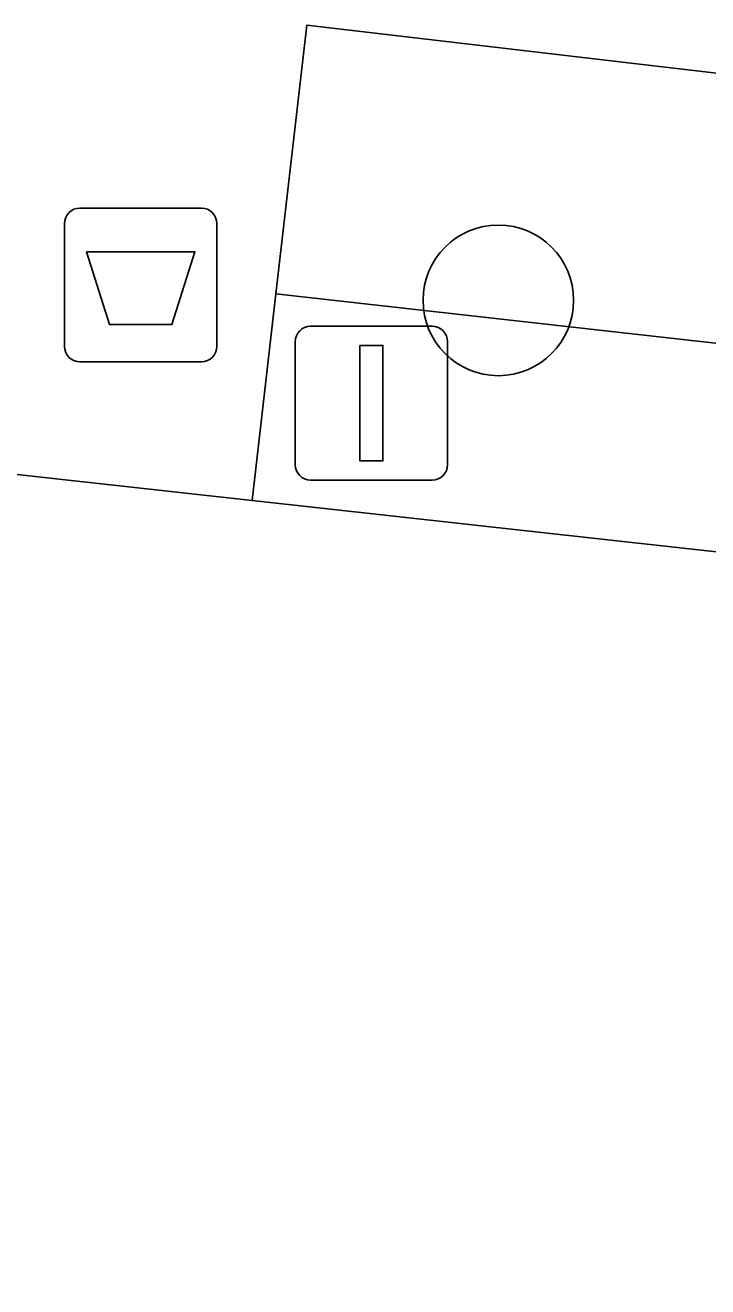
# Model space of a CAD drawing. Extents: x 162026 to 163502, y 387295 to 388169.
# Drawn here: x 162355.04 to 162359.48, y 387536.89 to 387545.08 of the extents above; entities that cross this region are included whole.
import ezdxf

# ---------------------------------------------------------------- set-up
doc = ezdxf.new("R2010")
doc.units = 0
for name, color, linetype in [('IMGEO_Afvalbak', 7, 'Continuous'), ('IMGEO_Boom', 7, 'Continuous'), ('IMGEO_Groenvoorziening', 7, 'Continuous'), ('IMGEO_Rijbaan_lokaal_gesloten', 7, 'Continuous'), ('IMGEO_Verkeersbordpaal', 7, 'Continuous'), ('IMGEO_Voetpad_open', 7, 'Continuous')]:
    doc.layers.add(name, color=color, linetype=linetype)

msp = doc.modelspace()

# ---------------------------------------------------------------- linework, layer by layer
at = {"layer": 'IMGEO_Afvalbak'}
for p, q in [((162355.3961, 387543.8935), (162356.1859, 387543.8935)), ((162356.1859, 387543.8935), (162355.3961, 387543.8935)), ((162355.2961, 387542.9945), (162355.2961, 387543.7935)), ((162355.2961, 387543.7935), (162355.2961, 387542.9945)), ((162356.2859, 387543.7935), (162356.2859, 387542.9945)), ((162356.2859, 387542.9945), (162356.2859, 387543.7935)), ((162356.1859, 387542.8945), (162355.3961, 387542.8945)), ((162355.3961, 387542.8945), (162356.1859, 387542.8945))]:
    msp.add_line(p, q, dxfattribs=at)
msp.add_lwpolyline([(162355.4388, 387543.6084), (162356.1432, 387543.6084), (162355.9944, 387543.1375), (162355.5876, 387543.1375), (162355.4388, 387543.6084)], dxfattribs=at)
for centre, start, end in [((162355.3961, 387543.7935), 90, 180), ((162355.3961, 387543.7935), 90, 180), ((162356.1859, 387543.7935), 0, 90), ((162356.1859, 387543.7935), 360, 90), ((162355.3961, 387542.9945), 180, 270), ((162355.3961, 387542.9945), 180, 270), ((162356.1859, 387542.9945), 270, 0), ((162356.1859, 387542.9945), 270, 0)]:
    msp.add_arc(centre, 0.1, start, end, dxfattribs=at)
at = {"layer": 'IMGEO_Boom'}
msp.add_circle((162358.115, 387543.294), 0.4892, dxfattribs=at)
at = {"layer": 'IMGEO_Groenvoorziening'}
for points in [[(162359.846, 387544.732), (162356.87, 387545.081), (162356.67, 387543.337), (162359.641, 387543.002)], [(162377.312, 387541.033), (162374.344, 387541.373), (162359.641, 387543.002), (162356.67, 387543.337), (162356.516, 387541.994), (162367.444, 387540.786), (162377.167, 387539.702)]]:
    msp.add_lwpolyline(points, close=True, dxfattribs=at)
at = {"layer": 'IMGEO_Rijbaan_lokaal_gesloten'}
msp.add_lwpolyline([(162396.203, 387537.574), (162394.453, 387537.768), (162393.751, 387537.847), (162389.494, 387538.324), (162386.482, 387538.662), (162383.619, 387538.982), (162377.167, 387539.702), (162367.444, 387540.786), (162356.516, 387541.994), (162348.482, 387542.882), (162343.504, 387543.432), (162338.051, 387544.035), (162335.41, 387544.327), (162334.719, 387538.38), (162336.513, 387538.182), (162347.672, 387536.963), (162348.168, 387536.887)], dxfattribs=at)
at = {"layer": 'IMGEO_Verkeersbordpaal'}
for p, q in [((162356.8951, 387543.1255), (162357.6849, 387543.1255)), ((162357.6849, 387543.1255), (162356.8951, 387543.1255)), ((162356.7951, 387542.2265), (162356.7951, 387543.0255)), ((162356.7951, 387543.0255), (162356.7951, 387542.2265)), ((162357.7849, 387543.0255), (162357.7849, 387542.2265)), ((162357.7849, 387542.2265), (162357.7849, 387543.0255)), ((162357.6849, 387542.1265), (162356.8951, 387542.1265)), ((162356.8951, 387542.1265), (162357.6849, 387542.1265))]:
    msp.add_line(p, q, dxfattribs=at)
msp.add_lwpolyline([(162357.215, 387543.001), (162357.365, 387543.001), (162357.365, 387542.251), (162357.215, 387542.251), (162357.215, 387543.001)], dxfattribs=at)
for centre, start, end in [((162356.8951, 387543.0255), 90, 180), ((162356.8951, 387543.0255), 90, 180), ((162357.6849, 387543.0255), 0, 90), ((162357.6849, 387543.0255), 360, 90), ((162356.8951, 387542.2265), 180, 270), ((162356.8951, 387542.2265), 180, 270), ((162357.6849, 387542.2265), 270, 0), ((162357.6849, 387542.2265), 270, 0)]:
    msp.add_arc(centre, 0.1, start, end, dxfattribs=at)
at = {"layer": 'IMGEO_Voetpad_open'}
msp.add_lwpolyline([(162348.482, 387542.882), (162356.516, 387541.994), (162356.67, 387543.337), (162356.87, 387545.081), (162359.846, 387544.732), (162359.641, 387543.002), (162374.344, 387541.373), (162374.536, 387543.112), (162377.503, 387542.784), (162377.312, 387541.033), (162377.167, 387539.702), (162383.619, 387538.982), (162386.482, 387538.662), (162386.655, 387540.04), (162386.87, 387541.76), (162389.845, 387541.424), (162389.649, 387539.693), (162389.494, 387538.324), (162393.751, 387537.847)], dxfattribs=at)

doc.saveas('drawing.dxf')
